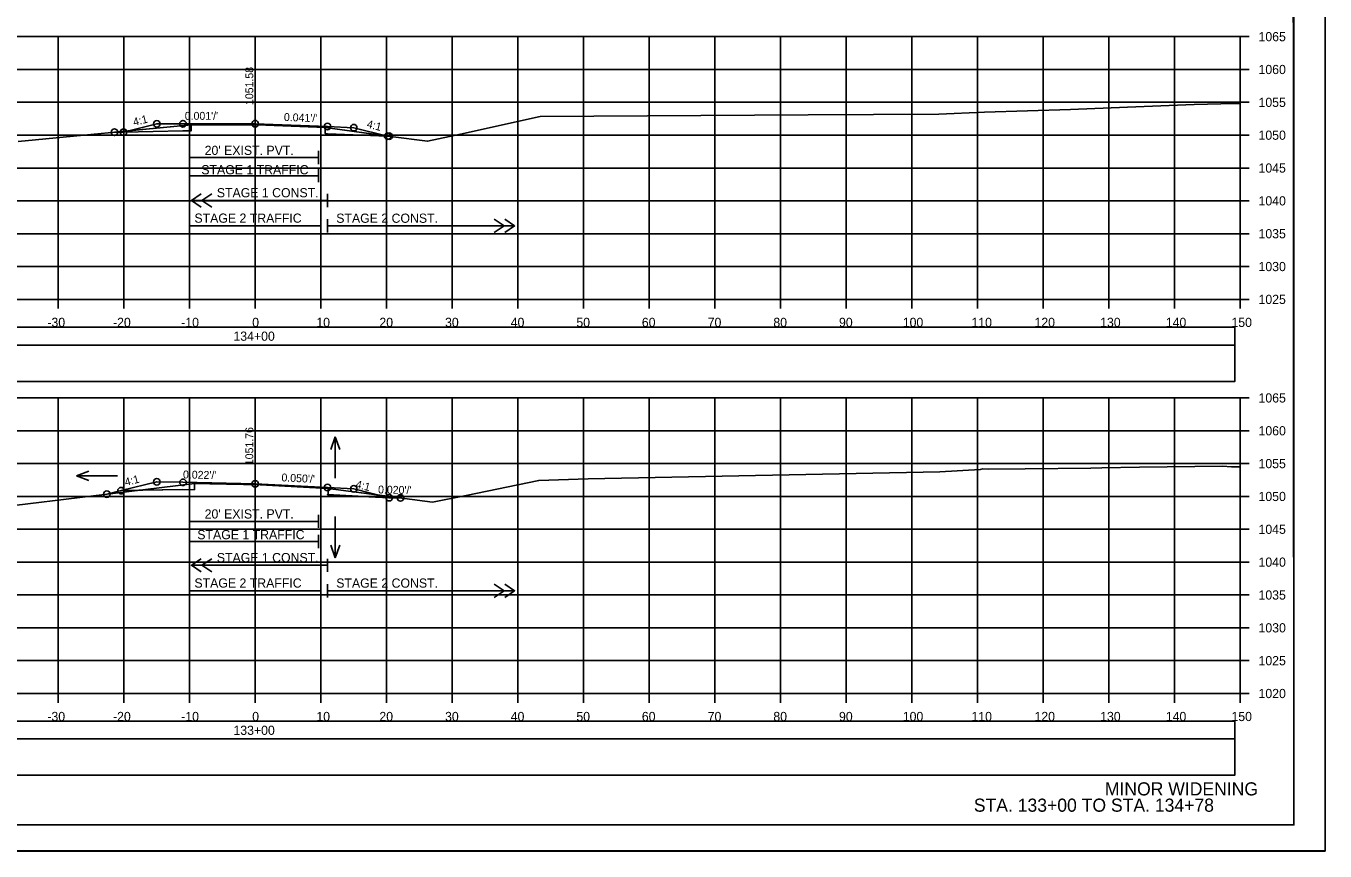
# Model space of a CAD drawing. Extents: x 1370565 to 1374448, y 301010 to 304637.
# Drawn here: x 1370700.1 to 1370898, y 304423.9 to 304549.5 of the extents above; entities that cross this region are included whole.
import ezdxf

# ---------------------------------------------------------------- set-up
doc = ezdxf.new("R2010")
doc.units = 0
for name, color, linetype in [('R_Alt Surface', 7, 'Continuous'), ('R_Axis', 7, 'Continuous'), ('R_Axis Annot', 7, 'Continuous'), ('R_Border', 7, 'Continuous'), ('R_Contours', 7, 'Continuous'), ('R_Draft', 7, 'Continuous'), ('R_Drive', 7, 'Continuous'), ('R_Exist Surface', 7, 'Continuous'), ('R_Fin Surface', 7, 'Continuous'), ('R_Grid', 7, 'Continuous'), ('R_No Plot', 7, 'Continuous'), ('R_Water', 7, 'Continuous'), ('R_Water Annot', 7, 'Continuous'), ('R_Xsect Elev', 7, 'Continuous'), ('R_Xsect Slope', 7, 'Continuous')]:
    doc.layers.add(name, color=color, linetype=linetype)

msp = doc.modelspace()

# ---------------------------------------------------------------- linework, layer by layer
at = {"layer": 'R_Alt Surface'}
for points in [[(1370714.99, 304533.35), (1370724.03, 304533.53), (1370725.25, 304533.54), (1370725.26, 304534.45), (1370735.35, 304534.47), (1370745.68, 304534.03), (1370745.69, 304533.12), (1370746.03, 304533.1), (1370755.2, 304532.73)], [(1370726.82, 304523.94), (1370725.32, 304522.94), (1370726.82, 304521.94)], [(1370725.32, 304522.94), (1370746.03, 304522.94)], [(1370728.42, 304523.94), (1370726.92, 304522.94), (1370728.42, 304521.94)], [(1370725.03, 304520.07), (1370725.03, 304518.07)], [(1370745.03, 304520.07), (1370745.03, 304518.07)], [(1370746.03, 304520.07), (1370746.03, 304518.07)], [(1370746.03, 304520.07), (1370746.03, 304518.07)], [(1370771.42, 304520.07), (1370772.92, 304519.07), (1370771.42, 304518.07)], [(1370773.02, 304520.07), (1370774.52, 304519.07), (1370773.02, 304518.07)], [(1370725.03, 304519.07), (1370745.03, 304519.07)], [(1370746.03, 304519.07), (1370774.52, 304519.07)], [(1370714.59, 304478.76), (1370724.03, 304478.95), (1370725.77, 304478.91), (1370725.78, 304479.83), (1370735.77, 304479.63), (1370746.15, 304479.07), (1370746.16, 304478.15), (1370746.03, 304478.16), (1370755.45, 304477.69)], [(1370726.82, 304468.4), (1370725.32, 304467.4), (1370726.82, 304466.4)], [(1370725.32, 304467.4), (1370746.03, 304467.4)], [(1370728.42, 304468.4), (1370726.92, 304467.4), (1370728.42, 304466.4)], [(1370725.03, 304464.52), (1370725.03, 304462.52)], [(1370725.03, 304463.52), (1370745.03, 304463.52)], [(1370745.03, 304464.52), (1370745.03, 304462.52)], [(1370746.03, 304464.52), (1370746.03, 304462.52)], [(1370746.03, 304464.52), (1370746.03, 304462.52)], [(1370746.03, 304463.52), (1370774.52, 304463.52)], [(1370771.42, 304464.52), (1370772.92, 304463.52), (1370771.42, 304462.52)], [(1370773.02, 304464.52), (1370774.52, 304463.52), (1370773.02, 304462.52)]]:
    msp.add_lwpolyline(points, dxfattribs=at)
at = {"layer": 'R_Axis'}
for p, q in [((1370885.03, 304507.88), (1370885.03, 304547.88)), ((1370886.43, 304547.88), (1370885.03, 304547.88)), ((1370886.43, 304542.88), (1370885.03, 304542.88)), ((1370886.43, 304537.88), (1370885.03, 304537.88)), ((1370886.43, 304532.88), (1370885.03, 304532.88)), ((1370886.43, 304527.88), (1370885.03, 304527.88)), ((1370886.43, 304522.88), (1370885.03, 304522.88)), ((1370886.43, 304517.88), (1370885.03, 304517.88)), ((1370886.43, 304512.88), (1370885.03, 304512.88)), ((1370585.03, 304507.88), (1370885.03, 304507.88)), ((1370705.03, 304506.48), (1370705.03, 304507.88)), ((1370715.03, 304506.48), (1370715.03, 304507.88)), ((1370725.03, 304506.48), (1370725.03, 304507.88)), ((1370735.03, 304506.48), (1370735.03, 304507.88)), ((1370745.03, 304506.48), (1370745.03, 304507.88)), ((1370755.03, 304506.48), (1370755.03, 304507.88)), ((1370765.03, 304506.48), (1370765.03, 304507.88)), ((1370775.03, 304506.48), (1370775.03, 304507.88)), ((1370785.03, 304506.48), (1370785.03, 304507.88)), ((1370795.03, 304506.48), (1370795.03, 304507.88)), ((1370805.03, 304506.48), (1370805.03, 304507.88)), ((1370815.03, 304506.48), (1370815.03, 304507.88)), ((1370825.03, 304506.48), (1370825.03, 304507.88)), ((1370835.03, 304506.48), (1370835.03, 304507.88)), ((1370845.03, 304506.48), (1370845.03, 304507.88)), ((1370855.03, 304506.48), (1370855.03, 304507.88)), ((1370865.03, 304506.48), (1370865.03, 304507.88)), ((1370875.03, 304506.48), (1370875.03, 304507.88)), ((1370885.03, 304506.48), (1370885.03, 304507.88)), ((1370886.43, 304507.88), (1370885.03, 304507.88)), ((1370885.03, 304447.88), (1370885.03, 304492.88)), ((1370886.43, 304492.88), (1370885.03, 304492.88)), ((1370886.43, 304487.88), (1370885.03, 304487.88)), ((1370886.43, 304482.88), (1370885.03, 304482.88)), ((1370886.43, 304477.88), (1370885.03, 304477.88)), ((1370886.43, 304472.88), (1370885.03, 304472.88)), ((1370886.43, 304467.88), (1370885.03, 304467.88)), ((1370886.43, 304462.88), (1370885.03, 304462.88)), ((1370886.43, 304457.88), (1370885.03, 304457.88)), ((1370886.43, 304452.88), (1370885.03, 304452.88)), ((1370585.03, 304447.88), (1370885.03, 304447.88)), ((1370705.03, 304446.48), (1370705.03, 304447.88)), ((1370715.03, 304446.48), (1370715.03, 304447.88)), ((1370725.03, 304446.48), (1370725.03, 304447.88)), ((1370735.03, 304446.48), (1370735.03, 304447.88)), ((1370745.03, 304446.48), (1370745.03, 304447.88)), ((1370755.03, 304446.48), (1370755.03, 304447.88)), ((1370765.03, 304446.48), (1370765.03, 304447.88)), ((1370775.03, 304446.48), (1370775.03, 304447.88)), ((1370785.03, 304446.48), (1370785.03, 304447.88)), ((1370795.03, 304446.48), (1370795.03, 304447.88)), ((1370805.03, 304446.48), (1370805.03, 304447.88)), ((1370815.03, 304446.48), (1370815.03, 304447.88)), ((1370825.03, 304446.48), (1370825.03, 304447.88)), ((1370835.03, 304446.48), (1370835.03, 304447.88)), ((1370845.03, 304446.48), (1370845.03, 304447.88)), ((1370855.03, 304446.48), (1370855.03, 304447.88)), ((1370865.03, 304446.48), (1370865.03, 304447.88)), ((1370875.03, 304446.48), (1370875.03, 304447.88)), ((1370885.03, 304446.48), (1370885.03, 304447.88)), ((1370886.43, 304447.88), (1370885.03, 304447.88))]:
    msp.add_line(p, q, dxfattribs=at)
for points in [[(1370725.02, 304530.48), (1370725.02, 304528.48)], [(1370744.65, 304530.48), (1370744.65, 304528.48)], [(1370725.02, 304529.48), (1370744.65, 304529.48)], [(1370725.02, 304527.71), (1370725.02, 304525.71)], [(1370725.02, 304526.71), (1370744.65, 304526.71)], [(1370744.65, 304527.71), (1370744.65, 304525.71)], [(1370746.03, 304523.94), (1370746.03, 304521.94)], [(1370725.02, 304475.09), (1370725.02, 304473.09)], [(1370744.65, 304475.09), (1370744.65, 304473.09)], [(1370725.02, 304474.09), (1370744.65, 304474.09)], [(1370725.02, 304472.03), (1370725.02, 304470.03)], [(1370725.02, 304471.03), (1370744.65, 304471.03)], [(1370744.65, 304472.03), (1370744.65, 304470.03)], [(1370746.03, 304468.4), (1370746.03, 304466.4)]]:
    msp.add_lwpolyline(points, dxfattribs=at)
at = {"layer": 'R_Border'}
for q in [(1370893.21, 304633.34), (1370577.03, 304427.88)]:
    msp.add_line((1370893.21, 304427.88), q, dxfattribs=at)
at = {"layer": 'R_Contours'}
for p, q in [((1370725.26, 304534.45), (1370715.7, 304533.53)), ((1370735.35, 304534.47), (1370740.49, 304534.25)), ((1370740.49, 304534.25), (1370735.35, 304534.47)), ((1370740.49, 304534.25), (1370745.68, 304534.03)), ((1370745.68, 304534.03), (1370740.49, 304534.25)), ((1370754.98, 304532.79), (1370745.68, 304534.03)), ((1370715.7, 304533.53), (1370713.58, 304533.33)), ((1370715.7, 304533.53), (1370714.99, 304533.35)), ((1370755.2, 304532.73), (1370754.98, 304532.79)), ((1370712.44, 304478.23), (1370717.29, 304478.82)), ((1370714.59, 304478.76), (1370712.44, 304478.23)), ((1370717.29, 304478.82), (1370714.59, 304478.76)), ((1370717.92, 304478.89), (1370717.29, 304478.82)), ((1370717.29, 304478.82), (1370717.92, 304478.83)), ((1370725.78, 304479.83), (1370717.92, 304478.89)), ((1370717.92, 304478.83), (1370724.03, 304478.95)), ((1370755.45, 304477.69), (1370753.95, 304478.06)), ((1370757.15, 304477.65), (1370753.95, 304478.06)), ((1370753.95, 304478.06), (1370755.45, 304477.69)), ((1370755.45, 304477.69), (1370757.15, 304477.65))]:
    msp.add_line(p, q, dxfattribs=at)
for points in [[(1370714.99, 304533.35), (1370724.03, 304533.53), (1370725.25, 304533.54), (1370725.26, 304534.45)], [(1370740.49, 304534.25), (1370740.49, 304534.25)], [(1370740.49, 304534.25), (1370740.49, 304534.25)], [(1370745.68, 304534.03), (1370745.69, 304533.12), (1370746.03, 304533.1), (1370755.2, 304532.73)], [(1370713.58, 304533.33), (1370714.99, 304533.35), (1370715.7, 304533.53)], [(1370717.92, 304478.89), (1370717.92, 304478.83)], [(1370717.92, 304478.83), (1370717.92, 304478.89)], [(1370724.03, 304478.95), (1370725.77, 304478.91), (1370725.78, 304479.83)], [(1370753.95, 304478.06), (1370750.39, 304478.51), (1370746.15, 304479.07)], [(1370746.15, 304479.07), (1370746.16, 304478.15), (1370746.16, 304478.15), (1370755.45, 304477.69)]]:
    msp.add_lwpolyline(points, dxfattribs=at)
at = {"layer": 'R_Drive'}
for points in [[(1370585.82, 304500.92), (1370884.24, 304500.92), (1370884.24, 304503.63), (1370585.82, 304503.63)], [(1370585.82, 304495.4), (1370884.24, 304495.4), (1370884.24, 304500.92), (1370585.82, 304500.92)], [(1370585.82, 304440.98), (1370884.24, 304440.98), (1370884.24, 304443.68), (1370585.82, 304443.68)], [(1370585.82, 304435.46), (1370884.24, 304435.46), (1370884.24, 304440.98), (1370585.82, 304440.98)]]:
    msp.add_lwpolyline(points, close=True, dxfattribs=at)
at = {"layer": 'R_Exist Surface'}
for points in [[(1370698.93, 304531.91), (1370725.26, 304534.45), (1370730.16, 304534.47), (1370735.35, 304534.47), (1370740.49, 304534.25), (1370745.68, 304534.03), (1370755.63, 304532.7), (1370761.27, 304531.95), (1370766.27, 304533.01), (1370778.41, 304535.72), (1370819.25, 304535.97), (1370839.15, 304536.08), (1370846.08, 304536.37), (1370859.2, 304536.78), (1370867.9, 304537.12), (1370878.02, 304537.55), (1370882.07, 304537.63), (1370885.03, 304537.71)], [(1370694.52, 304476.05), (1370717.92, 304478.89), (1370725.78, 304479.83), (1370728.12, 304479.79), (1370735.77, 304479.63), (1370743.29, 304479.22), (1370746.15, 304479.07), (1370750.39, 304478.51), (1370762.04, 304477.03), (1370767.16, 304478.02), (1370778.21, 304480.31), (1370785.72, 304480.55), (1370839.3, 304481.64), (1370845.46, 304481.98), (1370845.84, 304482.09), (1370846.77, 304482.01), (1370852.28, 304482.07), (1370862.3, 304482.19), (1370863.98, 304482.22), (1370869.68, 304482.32), (1370882.36, 304482.48), (1370883.7, 304482.38), (1370885.03, 304482.41)]]:
    msp.add_lwpolyline(points, dxfattribs=at)
at = {"layer": 'R_Fin Surface'}
for points in [[(1370713.58, 304533.33), (1370714.99, 304533.35), (1370720.03, 304534.61), (1370724.03, 304534.62), (1370735.03, 304534.63), (1370746.03, 304534.19), (1370750.03, 304534.02), (1370755.2, 304532.73), (1370755.42, 304532.73)], [(1370712.44, 304478.23), (1370714.59, 304478.76), (1370720.03, 304480.12), (1370724.03, 304480.03), (1370735.03, 304479.79), (1370746.03, 304479.24), (1370750.03, 304479.04), (1370755.45, 304477.69), (1370757.15, 304477.65)]]:
    msp.add_lwpolyline(points, dxfattribs=at)
at = {"layer": 'R_Grid'}
for p, q in [((1370585.03, 304547.88), (1370885.03, 304547.88)), ((1370705.03, 304507.88), (1370705.03, 304547.88)), ((1370715.03, 304507.88), (1370715.03, 304547.88)), ((1370725.03, 304507.88), (1370725.03, 304547.88)), ((1370735.03, 304507.88), (1370735.03, 304547.88)), ((1370745.03, 304507.88), (1370745.03, 304547.88)), ((1370755.03, 304507.88), (1370755.03, 304547.88)), ((1370765.03, 304507.88), (1370765.03, 304547.88)), ((1370775.03, 304507.88), (1370775.03, 304547.88)), ((1370785.03, 304507.88), (1370785.03, 304547.88)), ((1370795.03, 304507.88), (1370795.03, 304547.88)), ((1370805.03, 304507.88), (1370805.03, 304547.88)), ((1370815.03, 304507.88), (1370815.03, 304547.88)), ((1370825.03, 304507.88), (1370825.03, 304547.88)), ((1370835.03, 304507.88), (1370835.03, 304547.88)), ((1370845.03, 304507.88), (1370845.03, 304547.88)), ((1370855.03, 304507.88), (1370855.03, 304547.88)), ((1370865.03, 304507.88), (1370865.03, 304547.88)), ((1370875.03, 304507.88), (1370875.03, 304547.88)), ((1370885.03, 304507.88), (1370885.03, 304547.88)), ((1370585.03, 304542.88), (1370885.03, 304542.88)), ((1370585.03, 304537.88), (1370885.03, 304537.88)), ((1370585.03, 304532.88), (1370885.03, 304532.88)), ((1370585.03, 304527.88), (1370885.03, 304527.88)), ((1370585.03, 304522.88), (1370885.03, 304522.88)), ((1370585.03, 304517.88), (1370885.03, 304517.88)), ((1370585.03, 304512.88), (1370885.03, 304512.88)), ((1370585.03, 304507.88), (1370885.03, 304507.88)), ((1370585.03, 304492.88), (1370885.03, 304492.88)), ((1370705.03, 304447.88), (1370705.03, 304492.88)), ((1370715.03, 304447.88), (1370715.03, 304492.88)), ((1370725.03, 304447.88), (1370725.03, 304492.88)), ((1370735.03, 304447.88), (1370735.03, 304492.88)), ((1370745.03, 304447.88), (1370745.03, 304492.88)), ((1370755.03, 304447.88), (1370755.03, 304492.88)), ((1370765.03, 304447.88), (1370765.03, 304492.88)), ((1370775.03, 304447.88), (1370775.03, 304492.88)), ((1370785.03, 304447.88), (1370785.03, 304492.88)), ((1370795.03, 304447.88), (1370795.03, 304492.88)), ((1370805.03, 304447.88), (1370805.03, 304492.88)), ((1370815.03, 304447.88), (1370815.03, 304492.88)), ((1370825.03, 304447.88), (1370825.03, 304492.88)), ((1370835.03, 304447.88), (1370835.03, 304492.88)), ((1370845.03, 304447.88), (1370845.03, 304492.88)), ((1370855.03, 304447.88), (1370855.03, 304492.88)), ((1370865.03, 304447.88), (1370865.03, 304492.88)), ((1370875.03, 304447.88), (1370875.03, 304492.88)), ((1370885.03, 304447.88), (1370885.03, 304492.88)), ((1370585.03, 304487.88), (1370885.03, 304487.88)), ((1370585.03, 304482.88), (1370885.03, 304482.88)), ((1370585.03, 304477.88), (1370885.03, 304477.88)), ((1370585.03, 304472.88), (1370885.03, 304472.88)), ((1370585.03, 304467.88), (1370885.03, 304467.88)), ((1370585.03, 304462.88), (1370885.03, 304462.88)), ((1370585.03, 304457.88), (1370885.03, 304457.88)), ((1370585.03, 304452.88), (1370885.03, 304452.88)), ((1370585.03, 304447.88), (1370885.03, 304447.88))]:
    msp.add_line(p, q, dxfattribs=at)
at = {"layer": 'R_No Plot'}
msp.add_line((1370564.63, 304423.91), (1370897.96, 304423.91), dxfattribs=at)
for points in [[(1370564.62, 304637.24), (1370897.96, 304637.24), (1370897.96, 304423.9), (1370564.62, 304423.9)], [(1370810.95, 304633.34), (1370830.57, 304633.34), (1370830.57, 304623.46), (1370846.68, 304623.46), (1370869.88, 304623.46), (1370869.88, 304590.79), (1370893.09, 304590.79), (1370893.21, 304427.88), (1370577.03, 304427.88), (1370577.03, 304633.34)]]:
    msp.add_lwpolyline(points, close=True, dxfattribs=at)
for centre in [(1370720.03, 304534.61), (1370724.03, 304534.62), (1370735.03, 304534.63), (1370746.03, 304534.19), (1370750.03, 304534.02), (1370713.58, 304533.33), (1370714.99, 304533.35), (1370755.2, 304532.73), (1370755.42, 304532.73), (1370720.03, 304480.12), (1370724.03, 304480.03), (1370712.44, 304478.23), (1370714.59, 304478.76), (1370735.03, 304479.79), (1370746.03, 304479.24), (1370750.03, 304479.04), (1370755.45, 304477.69), (1370757.15, 304477.65)]:
    msp.add_circle(centre, 0.5, dxfattribs=at)
at = {"layer": 'R_Water Annot'}
for p, q in [((1370747.22, 304486.95), (1370746.52, 304485.03)), ((1370747.22, 304480.67), (1370747.22, 304486.95)), ((1370747.22, 304486.95), (1370747.92, 304485.03)), ((1370707.79, 304481.02), (1370709.71, 304481.72)), ((1370714.07, 304481.02), (1370707.79, 304481.02)), ((1370707.79, 304481.02), (1370709.71, 304480.32)), ((1370747.22, 304474.81), (1370747.22, 304468.53)), ((1370747.22, 304468.53), (1370746.52, 304470.45)), ((1370747.22, 304468.53), (1370747.92, 304470.45))]:
    msp.add_line(p, q, dxfattribs=at)
at = {"layer": 'R_Xsect Elev'}
for p, q in [((1370735.03, 304534.47), (1370735.03, 304544.47)), ((1370735.03, 304479.64), (1370735.03, 304489.64))]:
    msp.add_line(p, q, dxfattribs=at)

# ---------------------------------------------------------------- texts
at = {"layer": 'R_Axis Annot'}
for s, p in [('1065', (1370887.83, 304547.18)), ('1060', (1370887.83, 304542.18)), ('1055', (1370887.83, 304537.18)), ('1050', (1370887.83, 304532.18)), ("20' EXIST. PVT.", (1370727.33, 304529.87)), ('1045', (1370887.83, 304527.18)), ('1040', (1370887.83, 304522.18)), ('1035', (1370887.83, 304517.18)), ('1030', (1370887.83, 304512.18)), ('1025', (1370887.83, 304507.18)), ('-30', (1370703.37, 304503.68)), ('-20', (1370713.37, 304503.68)), ('-10', (1370723.76, 304503.68)), ('0', (1370734.57, 304503.68)), ('10', (1370744.34, 304503.68)), ('20', (1370753.94, 304503.68)), ('30', (1370763.94, 304503.68)), ('40', (1370773.94, 304503.68)), ('50', (1370783.94, 304503.68)), ('60', (1370793.91, 304503.68)), ('70', (1370803.94, 304503.68)), ('80', (1370813.94, 304503.68)), ('90', (1370823.94, 304503.68)), ('100', (1370833.65, 304503.68)), ('110', (1370844.11, 304503.68)), ('120', (1370853.71, 304503.68)), ('130', (1370863.71, 304503.68)), ('140', (1370873.71, 304503.68)), ('150', (1370883.71, 304503.68)), ('134+00', (1370731.71, 304501.58)), ('1065', (1370887.83, 304492.18)), ('1060', (1370887.83, 304487.18)), ('1055', (1370887.83, 304482.18)), ('1050', (1370887.83, 304477.18)), ("20' EXIST. PVT.", (1370727.33, 304474.52)), ('1045', (1370887.83, 304472.18)), ('1040', (1370887.83, 304467.18)), ('1035', (1370887.83, 304462.18)), ('1030', (1370887.83, 304457.18)), ('1025', (1370887.83, 304452.18)), ('1020', (1370887.83, 304447.18)), ('-30', (1370703.37, 304443.68)), ('-20', (1370713.37, 304443.68)), ('-10', (1370723.76, 304443.68)), ('0', (1370734.57, 304443.68)), ('10', (1370744.34, 304443.68)), ('20', (1370753.94, 304443.68)), ('30', (1370763.94, 304443.68)), ('40', (1370773.94, 304443.68)), ('50', (1370783.94, 304443.68)), ('60', (1370793.91, 304443.68)), ('70', (1370803.94, 304443.68)), ('80', (1370813.94, 304443.68)), ('90', (1370823.94, 304443.68)), ('100', (1370833.65, 304443.68)), ('110', (1370844.11, 304443.68)), ('120', (1370853.71, 304443.68)), ('130', (1370863.71, 304443.68)), ('140', (1370873.71, 304443.68)), ('150', (1370883.71, 304443.68)), ('133+00', (1370731.71, 304441.58))]:
    msp.add_text(s, height=1.4, dxfattribs=at).set_placement(p)
at = {"layer": 'R_Draft'}
for s, p in [('MINOR WIDENING', (1370864.43, 304432.36)), ('STA. 133+00 TO STA. 134+78', (1370844.47, 304429.88))]:
    msp.add_text(s, height=2, dxfattribs=at).set_placement(p)
at = {"layer": 'R_Water'}
for s, p in [('STAGE 1 TRAFFIC', (1370726.82, 304526.92)), ('STAGE 1 CONST.', (1370729.18, 304523.42)), ('STAGE 2 TRAFFIC', (1370725.77, 304519.55)), ('STAGE 2 CONST.', (1370747.37, 304519.54)), ('STAGE 1 TRAFFIC', (1370726.21, 304471.37)), ('STAGE 1 CONST.', (1370729.18, 304467.87)), ('STAGE 2 TRAFFIC', (1370725.77, 304464)), ('STAGE 2 CONST.', (1370747.37, 304463.99))]:
    msp.add_text(s, height=1.4, dxfattribs=at).set_placement(p)
at = {"layer": 'R_Xsect Elev'}
for s, p in [('1051.58', (1370734.73, 304537.47)), ('1051.76', (1370734.73, 304482.64))]:
    msp.add_text(s, height=1.2, rotation=90, dxfattribs=at).set_placement(p)
at = {"layer": 'R_Xsect Slope'}
for s, rotation, p in [('4:1', 14.0362, (1370716.58, 304534.27)), ("0.001'/'", 0.0771, (1370724.3, 304535.22)), ("0.041'/'", 357.6791, (1370739.38, 304535.06)), ('4:1', 345.9638, (1370751.93, 304534.06)), ('4:1', 14.0362, (1370715.31, 304479.46)), ("0.022'/'", 358.7454, (1370724.02, 304480.63)), ("0.050'/'", 357.1289, (1370739, 304480.19)), ('4:1', 345.9638, (1370750.23, 304479.22)), ("0.020'/'", 358.8542, (1370753.73, 304478.34))]:
    msp.add_text(s, height=1.2, rotation=rotation, dxfattribs=at).set_placement(p)

doc.saveas('drawing.dxf')
